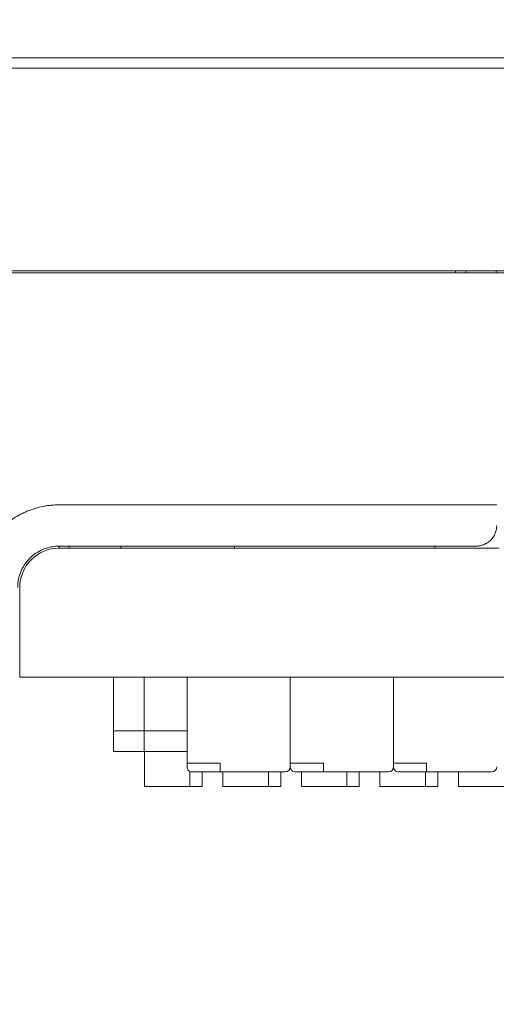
# Model space of a CAD drawing. Header units: millimetres. Extents: x -1114 to 1396, y -630 to 631.
# Tile 387 of 656: x -65 to -42, y 363 to 411. Entities that reach past the tile are written whole.
import ezdxf

# ---------------------------------------------------------------- set-up
doc = ezdxf.new("R2010")
doc.units = ezdxf.units.MM
doc.header["$MEASUREMENT"] = 0

msp = doc.modelspace()

# ---------------------------------------------------------------- linework, layer by layer
at = {"lineweight": 18}
for points, knots in [([(1038.9843, -629.7647), (1038.9843, -629.7647), (-1111.4882, -629.7647), (-1111.4882, -629.7647), (-1111.4882, -629.7647), (-1111.4882, -629.7647), (-1111.4882, 630.7883), (-1111.4882, 630.7883), (-1111.4882, 630.7883), (-1111.4882, 630.7883), (1038.9843, 630.7883), (1038.9843, 630.7883)], [0, 0, 0, 0, 0.3333333, 0.3333333, 0.3333333, 0.3333333, 0.6666667, 0.6666667, 0.6666667, 0.6666667, 1, 1, 1, 1]), ([(-67.178, 384.1735), (-67.1519, 384.3106), (-67.1187, 384.445), (-67.0788, 384.5769), (-67.0788, 384.5769), (-67.0389, 384.7088), (-66.9923, 384.8382), (-66.9392, 384.9651), (-66.9392, 384.9651), (-66.886, 385.092), (-66.8262, 385.2165), (-66.7597, 385.3384), (-66.7597, 385.3384), (-66.7264, 385.3994), (-66.6913, 385.4598), (-66.6549, 385.519), (-66.6549, 385.519), (-66.6185, 385.5781), (-66.5808, 385.6361), (-66.5416, 385.693), (-66.5416, 385.693), (-66.3849, 385.9204), (-66.2062, 386.1294), (-66.0054, 386.32), (-66.0054, 386.32), (-65.9552, 386.3676), (-65.9036, 386.4141), (-65.8506, 386.4594), (-65.8506, 386.4594), (-65.7976, 386.5048), (-65.7436, 386.5485), (-65.6887, 386.5907), (-65.6887, 386.5907), (-65.579, 386.6752), (-65.4655, 386.7534), (-65.3485, 386.8257), (-65.3485, 386.8257), (-65.2314, 386.8979), (-65.1108, 386.9641), (-64.9864, 387.0242), (-64.9864, 387.0242), (-64.9242, 387.0542), (-64.8611, 387.0826), (-64.7971, 387.1095), (-64.7971, 387.1095), (-64.733, 387.1364), (-64.6678, 387.1617), (-64.6024, 387.1851), (-64.6024, 387.1851), (-64.4716, 387.232), (-64.3394, 387.2718), (-64.2057, 387.3047), (-64.2057, 387.3047), (-64.0721, 387.3376), (-63.937, 387.3637), (-63.8006, 387.383), (-63.8006, 387.383), (-63.7665, 387.3878), (-63.7323, 387.3923), (-63.698, 387.3961), (-63.698, 387.3961), (-63.6637, 387.4), (-63.6293, 387.4033), (-63.5948, 387.4061), (-63.5948, 387.4061), (-63.5257, 387.4117), (-63.4562, 387.4151), (-63.3865, 387.4174), (-63.3865, 387.4174), (-63.3168, 387.4196), (-63.247, 387.4206), (-63.1773, 387.4212), (-63.1773, 387.4212), (-63.1076, 387.4217), (-63.0378, 387.4219), (-62.9681, 387.4217), (-62.9681, 387.4217), (-62.8984, 387.4216), (-62.8286, 387.4213), (-62.7589, 387.421), (-62.7589, 387.421), (-62.6891, 387.4207), (-62.6194, 387.4204), (-62.5497, 387.4203), (-62.5497, 387.4203), (-62.4102, 387.4201), (-62.2707, 387.4201), (-62.1312, 387.4201), (-62.1312, 387.4201), (-59.8996, 387.4202), (-57.668, 387.4203), (-55.4363, 387.4204), (-55.4363, 387.4204), (-50.9731, 387.4205), (-46.5098, 387.4206), (-42.0466, 387.4206)], [0, 0, 0, 0, 0.0416667, 0.0416667, 0.0416667, 0.0416667, 0.0833333, 0.0833333, 0.0833333, 0.0833333, 0.125, 0.125, 0.125, 0.125, 0.1666667, 0.1666667, 0.1666667, 0.1666667, 0.2083333, 0.2083333, 0.2083333, 0.2083333, 0.25, 0.25, 0.25, 0.25, 0.2916667, 0.2916667, 0.2916667, 0.2916667, 0.3333333, 0.3333333, 0.3333333, 0.3333333, 0.375, 0.375, 0.375, 0.375, 0.4166667, 0.4166667, 0.4166667, 0.4166667, 0.4583333, 0.4583333, 0.4583333, 0.4583333, 0.5, 0.5, 0.5, 0.5, 0.5416667, 0.5416667, 0.5416667, 0.5416667, 0.5833333, 0.5833333, 0.5833333, 0.5833333, 0.625, 0.625, 0.625, 0.625, 0.6666667, 0.6666667, 0.6666667, 0.6666667, 0.7083333, 0.7083333, 0.7083333, 0.7083333, 0.75, 0.75, 0.75, 0.75, 0.7916667, 0.7916667, 0.7916667, 0.7916667, 0.8333333, 0.8333333, 0.8333333, 0.8333333, 0.875, 0.875, 0.875, 0.875, 0.9166667, 0.9166667, 0.9166667, 0.9166667, 0.9583333, 0.9583333, 0.9583333, 0.9583333, 1, 1, 1, 1]), ([(-43.0466, 385.4208), (-43.0188, 385.4214), (-42.991, 385.4221), (-42.9634, 385.4241), (-42.9634, 385.4241), (-42.936, 385.4262), (-42.9087, 385.4297), (-42.8816, 385.4343), (-42.8816, 385.4343), (-42.8546, 385.4388), (-42.8277, 385.4444), (-42.8013, 385.4511), (-42.8013, 385.4511), (-42.7745, 385.4579), (-42.7482, 385.4658), (-42.7223, 385.4747), (-42.7223, 385.4747), (-42.696, 385.4838), (-42.6701, 385.4939), (-42.6448, 385.5051), (-42.6448, 385.5051), (-42.5833, 385.5321), (-42.5248, 385.5649), (-42.4709, 385.6028), (-42.4709, 385.6028), (-42.4158, 385.6416), (-42.3654, 385.6856), (-42.3202, 385.7335), (-42.3202, 385.7335), (-42.2758, 385.7805), (-42.2362, 385.8311), (-42.2023, 385.8845), (-42.2023, 385.8845), (-42.1678, 385.9389), (-42.1392, 385.9962), (-42.1157, 386.0553), (-42.1157, 386.0553), (-42.0926, 386.1137), (-42.0745, 386.1738), (-42.0639, 386.2348), (-42.0639, 386.2348), (-42.0531, 386.2962), (-42.0498, 386.3585), (-42.0466, 386.4208)], [0, 0, 0, 0, 0.0909091, 0.0909091, 0.0909091, 0.0909091, 0.1818182, 0.1818182, 0.1818182, 0.1818182, 0.2727273, 0.2727273, 0.2727273, 0.2727273, 0.3636364, 0.3636364, 0.3636364, 0.3636364, 0.4545455, 0.4545455, 0.4545455, 0.4545455, 0.5454545, 0.5454545, 0.5454545, 0.5454545, 0.6363636, 0.6363636, 0.6363636, 0.6363636, 0.7272727, 0.7272727, 0.7272727, 0.7272727, 0.8181818, 0.8181818, 0.8181818, 0.8181818, 0.9090909, 0.9090909, 0.9090909, 0.9090909, 1, 1, 1, 1]), ([(-65.2494, 383.4208), (-65.2489, 383.452), (-65.2485, 383.4832), (-65.2472, 383.5144), (-65.2472, 383.5144), (-65.2457, 383.5487), (-65.2431, 383.583), (-65.2397, 383.6172), (-65.2397, 383.6172), (-65.2332, 383.682), (-65.2237, 383.7465), (-65.211, 383.8104), (-65.211, 383.8104), (-65.1856, 383.9389), (-65.1472, 384.0651), (-65.0971, 384.1861), (-65.0971, 384.1861), (-65.0721, 384.2464), (-65.0442, 384.3055), (-65.0135, 384.363), (-65.0135, 384.363), (-64.9828, 384.4205), (-64.9493, 384.4764), (-64.9131, 384.5307), (-64.9131, 384.5307), (-64.8404, 384.6397), (-64.7568, 384.7417), (-64.6641, 384.8345), (-64.6641, 384.8345), (-64.5718, 384.9268), (-64.4706, 385.01), (-64.3621, 385.0826), (-64.3621, 385.0826), (-64.2533, 385.1555), (-64.1372, 385.2177), (-64.0164, 385.2678), (-64.0164, 385.2678), (-63.9608, 385.2909), (-63.9042, 385.3115), (-63.8468, 385.3294), (-63.8468, 385.3294), (-63.7793, 385.3506), (-63.7106, 385.3681), (-63.6412, 385.382), (-63.6412, 385.382), (-63.5453, 385.4012), (-63.448, 385.4135), (-63.3504, 385.418), (-63.3504, 385.418), (-63.3167, 385.4195), (-63.283, 385.4202), (-63.2494, 385.4208)], [0, 0, 0, 0, 0.0769231, 0.0769231, 0.0769231, 0.0769231, 0.1538462, 0.1538462, 0.1538462, 0.1538462, 0.2307692, 0.2307692, 0.2307692, 0.2307692, 0.3076923, 0.3076923, 0.3076923, 0.3076923, 0.3846154, 0.3846154, 0.3846154, 0.3846154, 0.4615385, 0.4615385, 0.4615385, 0.4615385, 0.5384615, 0.5384615, 0.5384615, 0.5384615, 0.6153846, 0.6153846, 0.6153846, 0.6153846, 0.6923077, 0.6923077, 0.6923077, 0.6923077, 0.7692308, 0.7692308, 0.7692308, 0.7692308, 0.8461538, 0.8461538, 0.8461538, 0.8461538, 0.9230769, 0.9230769, 0.9230769, 0.9230769, 1, 1, 1, 1]), ([(-63.2494, 385.321), (-63.7533, 385.321), (-64.2365, 385.1208), (-64.5929, 384.7645), (-64.5929, 384.7645), (-64.9492, 384.4081), (-65.1494, 383.9249), (-65.1494, 383.421)], [0, 0, 0, 0, 0.5, 0.5, 0.5, 0.5, 1, 1, 1, 1]), ([(-63.2494, 385.4211), (-63.1611, 385.4222), (-63.0739, 385.4206), (-62.9885, 385.4204), (-62.9885, 385.4204), (-62.903, 385.4202), (-62.8176, 385.4205), (-62.724, 385.4207), (-62.724, 385.4207), (-62.6303, 385.4209), (-62.5279, 385.421), (-62.423, 385.421), (-62.423, 385.421), (-62.3181, 385.421), (-62.2115, 385.421), (-62.1056, 385.421), (-62.1056, 385.421), (-61.6819, 385.421), (-61.2582, 385.421), (-60.8345, 385.421), (-60.8345, 385.421), (-59.9871, 385.421), (-59.1398, 385.421), (-58.2925, 385.4209), (-58.2925, 385.4209), (-56.598, 385.4209), (-54.9036, 385.4209), (-53.2095, 385.4209), (-53.2095, 385.4209), (-49.8212, 385.4208), (-46.4336, 385.4208), (-43.0466, 385.4208)], [0, 0, 0, 0, 0.125, 0.125, 0.125, 0.125, 0.25, 0.25, 0.25, 0.25, 0.375, 0.375, 0.375, 0.375, 0.5, 0.5, 0.5, 0.5, 0.625, 0.625, 0.625, 0.625, 0.75, 0.75, 0.75, 0.75, 0.875, 0.875, 0.875, 0.875, 1, 1, 1, 1]), ([(-57.0441, 374.7289), (-57.0441, 374.6626), (-57.0178, 374.599), (-56.9709, 374.5521), (-56.9709, 374.5521), (-56.924, 374.5052), (-56.8604, 374.4789), (-56.7941, 374.4789)], [0, 0, 0, 0, 0.5, 0.5, 0.5, 0.5, 1, 1, 1, 1]), ([(-52.0441, 374.7289), (-52.0441, 374.6626), (-52.0178, 374.599), (-51.9709, 374.5521), (-51.9709, 374.5521), (-51.924, 374.5052), (-51.8604, 374.4789), (-51.7941, 374.4789)], [0, 0, 0, 0, 0.5, 0.5, 0.5, 0.5, 1, 1, 1, 1]), ([(-47.0441, 374.7289), (-47.0441, 374.6626), (-47.0178, 374.599), (-46.9709, 374.5521), (-46.9709, 374.5521), (-46.924, 374.5052), (-46.8604, 374.4789), (-46.7941, 374.4789)], [0, 0, 0, 0, 0.5, 0.5, 0.5, 0.5, 1, 1, 1, 1])]:
    msp.add_open_spline(points, degree=3, knots=knots, dxfattribs=at)
for points in [[(-105.1191, 409.0708), (-105.1191, 409.0708), (50.8809, 409.0708), (50.8809, 409.0708)], [(50.8809, 408.5708), (50.8809, 408.5708), (-105.1191, 408.5708), (-105.1191, 408.5708)], [(50.8809, 398.6654), (50.8809, 398.6654), (-105.1191, 398.6654), (-105.1191, 398.6654)], [(-29.0691, 398.7654), (-29.0691, 398.7654), (-86.1691, 398.7654), (-86.1691, 398.7654)], [(-44.0466, 398.6654), (-44.0466, 398.6654), (-44.0466, 398.7654), (-44.0466, 398.7654)], [(-43.5466, 398.6654), (-43.5466, 398.6654), (-43.5466, 398.7654), (-43.5466, 398.7654)], [(-42.0681, 398.6654), (-42.0681, 398.6654), (-42.0681, 398.7654), (-42.0681, 398.7654)], [(-63.2494, 385.4208), (-63.2494, 385.4208), (-63.2494, 385.321), (-63.2494, 385.321)], [(-63.2494, 385.321), (-63.2494, 385.321), (-41.9466, 385.321), (-41.9466, 385.321)], [(-63.2441, 385.321), (-63.2441, 385.321), (-63.2441, 385.4208), (-63.2441, 385.4208)], [(-62.7494, 385.4208), (-62.7494, 385.4208), (-62.7494, 385.321), (-62.7494, 385.321)], [(-60.2494, 385.4208), (-60.2494, 385.4208), (-60.2494, 385.321), (-60.2494, 385.321)], [(-54.7494, 385.4208), (-54.7494, 385.4208), (-54.7494, 385.321), (-54.7494, 385.321)], [(-45.0466, 385.4208), (-45.0466, 385.4208), (-45.0466, 385.321), (-45.0466, 385.321)], [(-65.1494, 381.071), (-65.1494, 381.071), (-65.1494, 383.421), (-65.1494, 383.421)], [(-65.1494, 379.071), (-65.1494, 379.071), (-65.1494, 381.071), (-65.1494, 381.071)], [(-8.9438, 379.071), (-8.9438, 379.071), (-65.1494, 379.071), (-65.1494, 379.071)], [(-8.9438, 379.071), (-8.9438, 379.071), (-65.1494, 379.071), (-65.1494, 379.071)], [(-60.6125, 376.5493), (-60.6125, 376.5493), (-60.6125, 379.0711), (-60.6125, 379.0711)], [(-59.1148, 376.5493), (-59.1148, 376.5493), (-59.1148, 379.0711), (-59.1148, 379.0711)], [(-59.1148, 376.5493), (-59.1148, 376.5493), (-59.1148, 379.0711), (-59.1148, 379.0711)], [(-57.0441, 374.8989), (-57.0441, 374.8989), (-57.0441, 379.071), (-57.0441, 379.071)], [(-57.0441, 379.071), (-57.0441, 379.071), (-57.0441, 374.8989), (-57.0441, 374.8989)], [(-52.0441, 379.0711), (-52.0441, 379.0711), (-52.0441, 374.7289), (-52.0441, 374.7289)], [(-52.0441, 379.0711), (-52.0441, 379.0711), (-52.0441, 374.7289), (-52.0441, 374.7289)], [(-52.0441, 379.071), (-52.0441, 379.071), (-52.0441, 374.8989), (-52.0441, 374.8989)], [(-47.0441, 379.0711), (-47.0441, 379.0711), (-47.0441, 374.7289), (-47.0441, 374.7289)], [(-47.0441, 379.0711), (-47.0441, 379.0711), (-47.0441, 374.7289), (-47.0441, 374.7289)], [(-47.0441, 379.071), (-47.0441, 379.071), (-47.0441, 374.8989), (-47.0441, 374.8989)], [(-60.6125, 376.4291), (-60.6125, 376.4291), (-60.6125, 376.5493), (-60.6125, 376.5493)], [(-59.1148, 376.4789), (-59.1148, 376.4789), (-60.6125, 376.4789), (-60.6125, 376.4789)], [(-60.6125, 375.5287), (-60.6125, 375.5287), (-60.6125, 376.4291), (-60.6125, 376.4291)], [(-59.1148, 376.4291), (-59.1148, 376.4291), (-59.1148, 376.5493), (-59.1148, 376.5493)], [(-59.1148, 376.4291), (-59.1148, 376.4291), (-59.1148, 376.5493), (-59.1148, 376.5493)], [(-59.1148, 376.4789), (-59.1148, 376.4789), (-57.0442, 376.4789), (-57.0442, 376.4789)], [(-59.1148, 375.5287), (-59.1148, 375.5287), (-59.1148, 376.4291), (-59.1148, 376.4291)], [(-59.1148, 375.5287), (-59.1148, 375.5287), (-59.1148, 376.4291), (-59.1148, 376.4291)], [(-60.6125, 375.4789), (-60.6125, 375.4789), (-60.6125, 375.5287), (-60.6125, 375.5287)], [(-59.1148, 375.4789), (-59.1148, 375.4789), (-60.6125, 375.4789), (-60.6125, 375.4789)], [(-59.1148, 375.4789), (-59.1148, 375.4789), (-60.6125, 375.4789), (-60.6125, 375.4789)], [(-59.1148, 375.4789), (-59.1148, 375.4789), (-59.1148, 375.5287), (-59.1148, 375.5287)], [(-59.1148, 375.4789), (-59.1148, 375.4789), (-59.1148, 375.5287), (-59.1148, 375.5287)], [(-57.0442, 375.4789), (-57.0442, 375.4789), (-59.1148, 375.4789), (-59.1148, 375.4789)], [(-57.0442, 375.4789), (-57.0442, 375.4789), (-59.1148, 375.4789), (-59.1148, 375.4789)], [(-59.1116, 375.4789), (-59.1116, 375.4789), (-59.1116, 373.7789), (-59.1116, 373.7789)], [(-57.0441, 374.7289), (-57.0441, 374.7289), (-57.0441, 374.8989), (-57.0441, 374.8989)], [(-56.7941, 374.8989), (-56.7941, 374.8989), (-57.0441, 374.8989), (-57.0441, 374.8989)], [(-56.9116, 373.7789), (-56.9116, 373.7789), (-56.9116, 374.5082), (-56.9116, 374.5082)], [(-56.7941, 374.8989), (-56.7941, 374.8989), (-55.4441, 374.8989), (-55.4441, 374.8989)], [(-56.7941, 374.4789), (-56.7941, 374.4789), (-55.9441, 374.4789), (-55.9441, 374.4789)], [(-56.3116, 374.4789), (-56.3116, 374.4789), (-56.3116, 373.7789), (-56.3116, 373.7789)], [(-55.4441, 374.4789), (-55.4441, 374.4789), (-55.9441, 374.4789), (-55.9441, 374.4789)], [(-55.4441, 374.7289), (-55.4441, 374.7289), (-55.4441, 374.8989), (-55.4441, 374.8989)], [(-55.4441, 374.4789), (-55.4441, 374.4789), (-55.4441, 374.7289), (-55.4441, 374.7289)], [(-55.4441, 374.4789), (-55.4441, 374.4789), (-55.4441, 374.7289), (-55.4441, 374.7289)], [(-55.4441, 374.4789), (-55.4441, 374.4789), (-52.2941, 374.4789), (-52.2941, 374.4789)], [(-52.2941, 374.4789), (-52.2941, 374.4789), (-55.4441, 374.4789), (-55.4441, 374.4789)], [(-55.3083, 374.4789), (-55.3083, 374.4789), (-55.3083, 373.7789), (-55.3083, 373.7789)], [(-53.1083, 373.7789), (-53.1083, 373.7789), (-53.1083, 374.4789), (-53.1083, 374.4789)], [(-52.5083, 374.4789), (-52.5083, 374.4789), (-52.5083, 373.7789), (-52.5083, 373.7789)], [(-52.2941, 374.4789), (-52.1561, 374.4789), (-52.0441, 374.5908), (-52.0441, 374.7289)], [(-51.7941, 374.8989), (-51.7941, 374.8989), (-52.0441, 374.8989), (-52.0441, 374.8989)], [(-51.7941, 374.8989), (-51.7941, 374.8989), (-50.4441, 374.8989), (-50.4441, 374.8989)], [(-51.7941, 374.4789), (-51.7941, 374.4789), (-50.9441, 374.4789), (-50.9441, 374.4789)], [(-51.505, 374.4789), (-51.505, 374.4789), (-51.505, 373.7789), (-51.505, 373.7789)], [(-50.4441, 374.4789), (-50.4441, 374.4789), (-50.9441, 374.4789), (-50.9441, 374.4789)], [(-50.4441, 374.7289), (-50.4441, 374.7289), (-50.4441, 374.8989), (-50.4441, 374.8989)], [(-50.4441, 374.4789), (-50.4441, 374.4789), (-50.4441, 374.7289), (-50.4441, 374.7289)], [(-50.4441, 374.4789), (-50.4441, 374.4789), (-50.4441, 374.7289), (-50.4441, 374.7289)], [(-50.4441, 374.4789), (-50.4441, 374.4789), (-47.2941, 374.4789), (-47.2941, 374.4789)], [(-47.2941, 374.4789), (-47.2941, 374.4789), (-50.4441, 374.4789), (-50.4441, 374.4789)], [(-49.305, 373.7789), (-49.305, 373.7789), (-49.305, 374.4789), (-49.305, 374.4789)], [(-48.705, 374.4789), (-48.705, 374.4789), (-48.705, 373.7789), (-48.705, 373.7789)], [(-47.7018, 374.4789), (-47.7018, 374.4789), (-47.7018, 373.7789), (-47.7018, 373.7789)], [(-47.2941, 374.4789), (-47.1561, 374.4789), (-47.0441, 374.5908), (-47.0441, 374.7289)], [(-46.7941, 374.8989), (-46.7941, 374.8989), (-47.0441, 374.8989), (-47.0441, 374.8989)], [(-46.7941, 374.8989), (-46.7941, 374.8989), (-45.4441, 374.8989), (-45.4441, 374.8989)], [(-46.7941, 374.4789), (-46.7941, 374.4789), (-45.9441, 374.4789), (-45.9441, 374.4789)], [(-45.4441, 374.4789), (-45.4441, 374.4789), (-45.9441, 374.4789), (-45.9441, 374.4789)], [(-45.5018, 373.7789), (-45.5018, 373.7789), (-45.5018, 374.4789), (-45.5018, 374.4789)], [(-45.4441, 374.7289), (-45.4441, 374.7289), (-45.4441, 374.8989), (-45.4441, 374.8989)], [(-45.4441, 374.4789), (-45.4441, 374.4789), (-45.4441, 374.7289), (-45.4441, 374.7289)], [(-45.4441, 374.4789), (-45.4441, 374.4789), (-45.4441, 374.7289), (-45.4441, 374.7289)], [(-45.4441, 374.4789), (-45.4441, 374.4789), (-42.2941, 374.4789), (-42.2941, 374.4789)], [(-42.2941, 374.4789), (-42.2941, 374.4789), (-45.4441, 374.4789), (-45.4441, 374.4789)], [(-44.9018, 374.4789), (-44.9018, 374.4789), (-44.9018, 373.7789), (-44.9018, 373.7789)], [(-43.8985, 374.4789), (-43.8985, 374.4789), (-43.8985, 373.7789), (-43.8985, 373.7789)], [(-42.2941, 374.4789), (-42.1561, 374.4789), (-42.0441, 374.5908), (-42.0441, 374.7289)], [(-56.9116, 373.7789), (-56.9116, 373.7789), (-59.1116, 373.7789), (-59.1116, 373.7789)], [(-56.3116, 373.7789), (-56.3116, 373.7789), (-56.9116, 373.7789), (-56.9116, 373.7789)], [(-53.1083, 373.7789), (-53.1083, 373.7789), (-55.3083, 373.7789), (-55.3083, 373.7789)], [(-52.5083, 373.7789), (-52.5083, 373.7789), (-53.1083, 373.7789), (-53.1083, 373.7789)], [(-49.305, 373.7789), (-49.305, 373.7789), (-51.505, 373.7789), (-51.505, 373.7789)], [(-48.705, 373.7789), (-48.705, 373.7789), (-49.305, 373.7789), (-49.305, 373.7789)], [(-45.5018, 373.7789), (-45.5018, 373.7789), (-47.7018, 373.7789), (-47.7018, 373.7789)], [(-44.9018, 373.7789), (-44.9018, 373.7789), (-45.5018, 373.7789), (-45.5018, 373.7789)], [(-41.6985, 373.7789), (-41.6985, 373.7789), (-43.8985, 373.7789), (-43.8985, 373.7789)]]:
    msp.add_open_spline(points, degree=3, dxfattribs=at)

doc.saveas('drawing.dxf')
